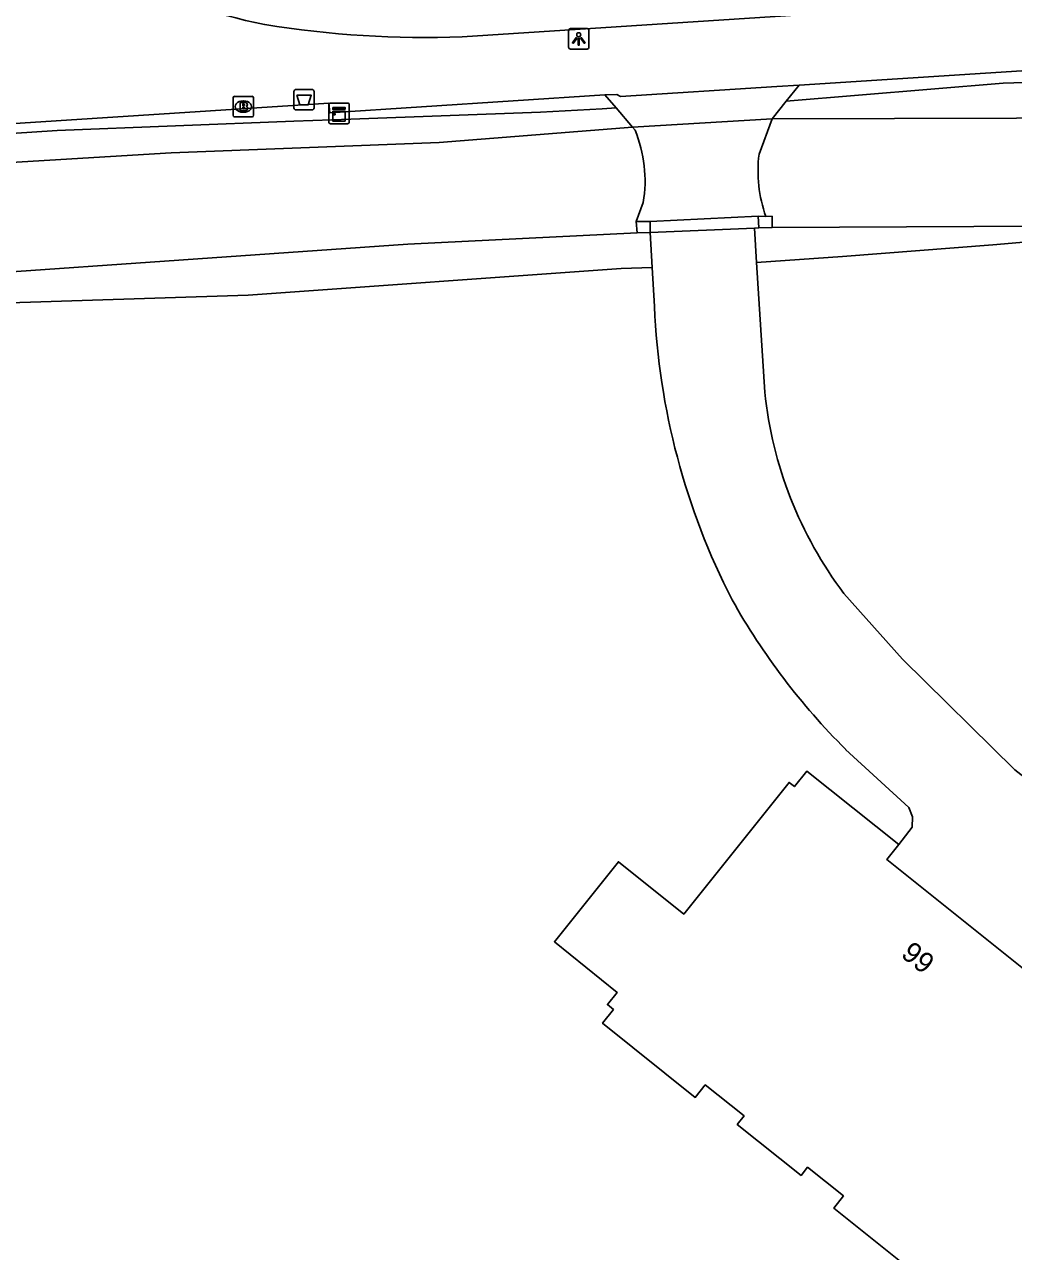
# Model space of a CAD drawing. Extents: x 161772 to 163123, y 383092 to 383917.
# Drawn here: x 161846.2 to 161894.5, y 383546.9 to 383606.7 of the extents above; entities that cross this region are included whole.
import ezdxf

# ---------------------------------------------------------------- set-up
doc = ezdxf.new("R2010")
doc.units = 0
for name, color, linetype in [('IMGEO_Afvalbak', 7, 'Continuous'), ('IMGEO_Brandkraan', 7, 'Continuous'), ('IMGEO_Dek', 7, 'Continuous'), ('IMGEO_Erf', 7, 'Continuous'), ('IMGEO_Fietspad_gesloten', 7, 'Continuous'), ('IMGEO_Groenvoorziening', 7, 'Continuous'), ('IMGEO_Hek', 7, 'Continuous'), ('IMGEO_Kast', 7, 'Continuous'), ('IMGEO_Lichtpunt', 7, 'Continuous'), ('IMGEO_Muur', 7, 'Continuous'), ('IMGEO_Oever', 7, 'Continuous'), ('IMGEO_Pand', 7, 'Continuous'), ('IMGEO_Pand_nummerreeks', 7, 'Continuous'), ('IMGEO_Rijbaan_lokaal_gesloten', 7, 'Continuous'), ('IMGEO_Rijbaan_lokaal_open', 7, 'Continuous'), ('IMGEO_Voetpad_open', 7, 'Continuous'), ('IMGEO_Walbescherming', 7, 'Continuous'), ('IMGEO_Waterloop', 7, 'Continuous')]:
    doc.layers.add(name, color=color, linetype=linetype)

msp = doc.modelspace()

# ---------------------------------------------------------------- linework, layer by layer
at = {"layer": 'IMGEO_Afvalbak'}
for p, q in [((161859.433, 383603.573), (161860.223, 383603.573)), ((161860.223, 383603.573), (161859.433, 383603.573)), ((161859.333, 383602.673), (161859.333, 383603.473)), ((161859.333, 383603.473), (161859.333, 383602.673)), ((161860.323, 383603.473), (161860.323, 383602.673)), ((161860.323, 383602.673), (161860.323, 383603.473)), ((161860.223, 383602.573), (161859.433, 383602.573)), ((161859.433, 383602.573), (161860.223, 383602.573))]:
    msp.add_line(p, q, dxfattribs=at)
msp.add_lwpolyline([(161859.476, 383603.287), (161860.18, 383603.287), (161860.031, 383602.817), (161859.625, 383602.817), (161859.476, 383603.287)], dxfattribs=at)
for centre, start, end in [((161859.433, 383603.473), 90, 180), ((161859.433, 383603.473), 90, 180), ((161860.223, 383603.473), 0, 90), ((161860.223, 383603.473), 360, 90), ((161859.433, 383602.673), 180, 270), ((161859.433, 383602.673), 180, 270), ((161860.223, 383602.673), 270, 0), ((161860.223, 383602.673), 270, 0)]:
    msp.add_arc(centre, 0.1, start, end, dxfattribs=at)
at = {"layer": 'IMGEO_Brandkraan'}
for p, q in [((161856.365, 383602.31), (161856.365, 383603.162)), ((161856.44, 383603.236), (161857.292, 383603.236)), ((161856.853, 383603.016), (161856.878, 383603.016)), ((161857.366, 383603.162), (161857.366, 383602.31)), ((161856.876, 383602.456), (161856.851, 383602.456)), ((161857.292, 383602.236), (161856.44, 383602.236))]:
    msp.add_line(p, q, dxfattribs=at)
for points in [[(161856.365, 383602.31), (161856.365, 383603.162)], [(161856.44, 383603.236), (161857.292, 383603.236)], [(161856.713, 383602.936), (161856.713, 383602.536), (161856.926, 383602.536)], [(161856.944, 383602.936), (161856.713, 383602.936)], [(161857.366, 383603.162), (161857.366, 383602.31)], [(161856.892, 383602.855), (161856.838, 383602.855), (161856.838, 383602.779)], [(161856.838, 383602.779), (161856.891, 383602.779)], [(161856.9, 383602.703), (161856.838, 383602.703), (161856.838, 383602.622)], [(161856.838, 383602.622), (161856.9, 383602.622)], [(161857.292, 383602.236), (161856.44, 383602.236)]]:
    msp.add_lwpolyline(points, dxfattribs=at)
for centre, radius, start, end in [((161856.442, 383603.16), 0.0765, 91.55205, 178.44795), ((161856.442, 383603.16), 0.0765, 91.55205, 178.44795), ((161856.948, 383602.791), 0.145, 59.4692, 91.53667), ((161856.973, 383602.838), 0.0922, 285.51372, 58.15012), ((161857.29, 383603.16), 0.0765, 1.55205, 88.44795), ((161857.29, 383603.16), 0.0765, 1.55205, 88.44795), ((161856.442, 383602.312), 0.0765, 181.55205, 268.44795), ((161856.442, 383602.312), 0.0765, 181.55205, 268.44795), ((161856.893, 383602.817), 0.0379, 267.82845, 90.93552), ((161856.901, 383602.662), 0.0404, 269.87594, 90.50774), ((161856.932, 383602.787), 0.251, 268.66757, 293.53466), ((161856.978, 383602.646), 0.105, 301.31148, 78.98903), ((161857.29, 383602.312), 0.0765, 271.55205, 358.44795), ((161857.29, 383602.312), 0.0765, 271.55205, 358.44795)]:
    msp.add_arc(centre, radius, start, end, dxfattribs=at)
for centre, major_axis, ratio, start_param, end_param in [((161856.852, 383602.736), (-0.387, 0.002), 0.722429, 4.712389, 7.853982), ((161856.877, 383602.736), (-0.39, 0.002), 0.717154, 1.570796, 4.712389)]:
    msp.add_ellipse(centre, major_axis=major_axis, ratio=ratio, start_param=start_param, end_param=end_param, dxfattribs=at)
at = {"layer": 'IMGEO_Dek'}
for points in [[(161882.038, 383600.41), (161882.68, 383602.144), (161875.864, 383601.728), (161875.987, 383601.584)], [(161876.39, 383598.054), (161876.037, 383597.123), (161876.083, 383596.571), (161876.723, 383596.585), (161881.813, 383596.81), (161882.032, 383596.82), (161882.672, 383596.834), (161882.678, 383597.384), (161882.367, 383597.374)]]:
    msp.add_lwpolyline(points, dxfattribs=at)
for centre, radius, start, end in [((161869.914, 383599.103), 6.56, 350.80157, 22.2243), ((161888.718, 383599.598), 6.729, 173.0689, 199.30069)]:
    msp.add_arc(centre, radius, start, end, dxfattribs=at)
at = {"layer": 'IMGEO_Erf'}
for points in [[(161881.92, 383595.123), (161886.105, 383595.422), (161893.446, 383595.991), (161897.582, 383596.353), (161899.754, 383596.612), (161901.15, 383596.612), (161902.58, 383596.345), (161905.661, 383595.328), (161909.764, 383593.944), (161913.35, 383592.583), (161916.898, 383590.343), (161916.87, 383590.35), (161918.309, 383589.238), (161921.009, 383586.695)], [(161876.824, 383594.89), (161875.306, 383594.832), (161857.106, 383593.532), (161835.321, 383592.828), (161810.599, 383591.327), (161790.079, 383590.561), (161787.076, 383590.53), (161785.483, 383589.12)]]:
    msp.add_lwpolyline(points, dxfattribs=at)
at = {"layer": 'IMGEO_Fietspad_gesloten'}
msp.add_lwpolyline([(161933.594, 383610.421), (161931.924, 383610.335), (161867.55, 383606.138)], dxfattribs=at)
for centre, radius, start, end in [((161862.643, 383630.718), 24.442, 223.00187, 258.82897), ((161865.759, 383655.043), 48.938, 260.76874, 272.09783)]:
    msp.add_arc(centre, radius, start, end, dxfattribs=at)
at = {"layer": 'IMGEO_Groenvoorziening'}
for points in [[(161927.519, 383595.05), (161927.011, 383595.478), (161923.199, 383597.959), (161918.028, 383600.994), (161912.078, 383602.937), (161907.867, 383603.663), (161903.441, 383604.056), (161899.169, 383604.047), (161893.962, 383603.877), (161883.366, 383602.999)], [(161875.063, 383602.667), (161874.385, 383602.624), (161871.379, 383602.456), (161862.115, 383602.118), (161859.324, 383602.026), (161847.78, 383601.571), (161834.631, 383600.709), (161822.208, 383600.084), (161808.607, 383599.476), (161805.722, 383599.038), (161801.027, 383598.841), (161798.275, 383598.874), (161793.661, 383598.778), (161791.747, 383598.603)]]:
    msp.add_lwpolyline(points, dxfattribs=at)
at = {"layer": 'IMGEO_Hek'}
for points in [[(161883.366, 383602.999), (161883.995, 383603.781)], [(161882.68, 383602.144), (161883.366, 383602.999)], [(161875.063, 383602.667), (161875.864, 383601.728)], [(161875.987, 383601.584), (161875.864, 383601.728)], [(161882.68, 383602.144), (161882.038, 383600.41)], [(161876.037, 383597.123), (161876.39, 383598.054)]]:
    msp.add_lwpolyline(points, dxfattribs=at)
for centre, radius, start, end in [((161869.914, 383599.103), 6.56, 350.80157, 22.2243), ((161888.718, 383599.598), 6.729, 173.0689, 199.30069)]:
    msp.add_arc(centre, radius, start, end, dxfattribs=at)
at = {"layer": 'IMGEO_Kast'}
for p, q in [((161861.111, 383602.902), (161861.952, 383602.902)), ((161861.952, 383602.902), (161861.111, 383602.902)), ((161861.036, 383601.977), (161861.036, 383602.818)), ((161861.036, 383602.818), (161861.036, 383601.977)), ((161862.036, 383602.827), (161862.036, 383601.986)), ((161862.036, 383601.986), (161862.036, 383602.827)), ((161861.961, 383601.902), (161861.12, 383601.902)), ((161861.12, 383601.902), (161861.961, 383601.902))]:
    msp.add_line(p, q, dxfattribs=at)
for points in [[(161861.231, 383602.692), (161861.831, 383602.692), (161861.831, 383602.607), (161861.231, 383602.607), (161861.231, 383602.692)], [(161861.231, 383602.517), (161861.831, 383602.517), (161861.831, 383602.028), (161861.231, 383602.028), (161861.231, 383602.517)]]:
    msp.add_lwpolyline(points, dxfattribs=at)
msp.add_circle((161861.315, 383602.366), 0.0377, dxfattribs=at)
for centre, start, end in [((161861.114, 383602.824), 92.4484, 184.28452), ((161861.114, 383602.824), 92.4484, 184.28452), ((161861.958, 383602.824), 2.4484, 94.28452), ((161861.958, 383602.824), 2.4484, 94.28452), ((161861.114, 383601.98), 182.4484, 274.28452), ((161861.114, 383601.98), 182.4484, 274.28452), ((161861.958, 383601.98), 272.4484, 4.28452), ((161861.958, 383601.98), 272.4484, 4.28452)]:
    msp.add_arc(centre, 0.0779, start, end, dxfattribs=at)
at = {"layer": 'IMGEO_Lichtpunt'}
for p, q in [((161873.642, 383606.538), (161872.834, 383606.538)), ((161873.642, 383606.538), (161872.834, 383606.538)), ((161872.74, 383606.443), (161872.74, 383605.636)), ((161872.74, 383606.443), (161872.74, 383605.636)), ((161873.736, 383605.636), (161873.736, 383606.443)), ((161873.736, 383605.636), (161873.736, 383606.443)), ((161872.834, 383605.542), (161873.642, 383605.542)), ((161872.834, 383605.542), (161873.642, 383605.542))]:
    msp.add_line(p, q, dxfattribs=at)
for points in [[(161873.114, 383606.107), (161873.153, 383606.079), (161872.965, 383605.817), (161872.927, 383605.844), (161873.114, 383606.107)], [(161873.216, 383606.059), (161873.263, 383606.059), (161873.263, 383605.737), (161873.216, 383605.737), (161873.216, 383606.059)], [(161873.326, 383606.079), (161873.364, 383606.106), (161873.551, 383605.844), (161873.512, 383605.816), (161873.326, 383606.079)]]:
    msp.add_lwpolyline(points, dxfattribs=at)
msp.add_circle((161873.239, 383606.241), 0.0994, dxfattribs=at)
for centre, start, end in [((161872.834, 383606.443), 90, 180), ((161872.834, 383606.443), 90, 180), ((161873.642, 383606.443), 0, 90), ((161873.642, 383606.443), 0, 90), ((161872.834, 383605.636), 180, 270), ((161872.834, 383605.636), 180, 270), ((161873.642, 383605.636), 270, 0), ((161873.642, 383605.636), 270, 360)]:
    msp.add_arc(centre, 0.0946, start, end, dxfattribs=at)
at = {"layer": 'IMGEO_Muur'}
for points in [[(161876.037, 383597.123), (161876.609, 383597.131), (161876.729, 383597.135), (161876.723, 383596.585)], [(161876.037, 383597.123), (161876.083, 383596.571), (161876.723, 383596.585)], [(161882.032, 383596.82), (161881.998, 383597.383), (161882.367, 383597.374)], [(161882.032, 383596.82), (161882.672, 383596.834), (161882.678, 383597.384), (161882.367, 383597.374)]]:
    msp.add_lwpolyline(points, dxfattribs=at)
at = {"layer": 'IMGEO_Oever'}
for points in [[(161876.723, 383596.585), (161876.083, 383596.571)], [(161882.672, 383596.834), (161882.032, 383596.82), (161881.813, 383596.81)]]:
    msp.add_lwpolyline(points, dxfattribs=at)
at = {"layer": 'IMGEO_Pand'}
for points in [[(161890.329, 383545.277), (161885.681, 383548.995), (161886.153, 383549.586), (161884.407, 383550.983), (161884.091, 383550.588), (161880.978, 383553.078), (161881.306, 383553.488), (161879.413, 383555.002), (161878.925, 383554.393), (161874.399, 383558.013), (161874.934, 383558.682), (161874.636, 383558.921), (161875.11, 383559.513), (161872.048, 383561.991), (161875.171, 383565.895), (161878.367, 383563.338), (161883.506, 383569.763), (161883.765, 383569.555), (161884.371, 383570.314), (161888.855, 383566.728)], [(161888.855, 383566.728), (161888.275, 383566.003), (161894.942, 383560.67), (161895.501, 383561.37)]]:
    msp.add_lwpolyline(points, dxfattribs=at)
at = {"layer": 'IMGEO_Rijbaan_lokaal_gesloten'}
for points in [[(161874.512, 383603.314), (161875.094, 383603.323), (161875.274, 383603.221), (161882.907, 383603.711), (161883.995, 383603.781)], [(161883.995, 383603.781), (161883.366, 383602.999)], [(161875.063, 383602.667), (161874.512, 383603.314)], [(161883.366, 383602.999), (161882.68, 383602.144)], [(161875.864, 383601.728), (161875.063, 383602.667)], [(161882.038, 383600.41), (161882.68, 383602.144), (161875.864, 383601.728), (161875.987, 383601.584)], [(161875.864, 383601.728), (161882.68, 383602.144)], [(161876.39, 383598.054), (161876.037, 383597.123)], [(161876.723, 383596.585), (161881.813, 383596.81), (161882.032, 383596.82)]]:
    msp.add_lwpolyline(points, dxfattribs=at)
for centre, radius, start, end in [((161869.914, 383599.103), 6.56, 350.80157, 22.2243), ((161888.718, 383599.598), 6.729, 173.0689, 199.30069)]:
    msp.add_arc(centre, radius, start, end, dxfattribs=at)
at = {"layer": 'IMGEO_Rijbaan_lokaal_open'}
for points in [[(161881.813, 383596.81), (161876.723, 383596.585)], [(161876.723, 383596.585), (161876.824, 383594.89)], [(161881.813, 383596.81), (161881.92, 383595.123)], [(161881.92, 383595.123), (161882.322, 383588.803)], [(161876.937, 383592.985), (161876.824, 383594.89)], [(161886.182, 383578.98), (161889.039, 383575.774), (161894.523, 383570.383), (161907.158, 383560.561), (161913.117, 383556.714)], [(161888.855, 383566.728), (161889.508, 383567.584), (161889.526, 383568.076), (161889.347, 383568.535), (161886.266, 383571.374)]]:
    msp.add_lwpolyline(points, dxfattribs=at)
for centre, radius, start, end in [((161911.34, 383594.431), 34.434, 182.4072, 207.23123), ((161901.837, 383590.802), 19.617, 185.84752, 217.0577), ((161909.834, 383595.021), 33.386, 209.31548, 225.09687)]:
    msp.add_arc(centre, radius, start, end, dxfattribs=at)
at = {"layer": 'IMGEO_Voetpad_open'}
for points in [[(161883.995, 383603.781), (161897.894, 383604.675)], [(161840.189, 383601.555), (161861.041, 383602.899), (161861.082, 383602.432), (161874.512, 383603.314)]]:
    msp.add_lwpolyline(points, dxfattribs=at)
at = {"layer": 'IMGEO_Walbescherming'}
for points in [[(161790.768, 383597.354), (161811.33, 383597.938), (161853.344, 383600.477), (161866.433, 383600.986), (161875.864, 383601.728)], [(161882.68, 383602.144), (161900.576, 383602.188), (161907.555, 383601.931)]]:
    msp.add_lwpolyline(points, dxfattribs=at)
at = {"layer": 'IMGEO_Waterloop'}
for points in [[(161790.768, 383597.354), (161811.33, 383597.938), (161853.344, 383600.477), (161866.433, 383600.986), (161875.864, 383601.728)], [(161882.68, 383602.144), (161900.576, 383602.188), (161907.555, 383601.931)], [(161876.083, 383596.571), (161876.037, 383597.123), (161876.609, 383597.131), (161876.729, 383597.135), (161881.998, 383597.383), (161882.367, 383597.374), (161882.678, 383597.384), (161882.672, 383596.834)], [(161902.362, 383596.939), (161882.672, 383596.834)], [(161876.083, 383596.571), (161864.894, 383596.024), (161833.208, 383593.812), (161827.875, 383593.286), (161814.023, 383592.424), (161785.081, 383591.186)]]:
    msp.add_lwpolyline(points, dxfattribs=at)

# ---------------------------------------------------------------- texts
at = {"layer": 'IMGEO_Pand_nummerreeks'}
msp.add_text('99', height=1, rotation=321.34334, dxfattribs=at).set_placement((161888.914, 383561.292))

doc.saveas('drawing.dxf')
